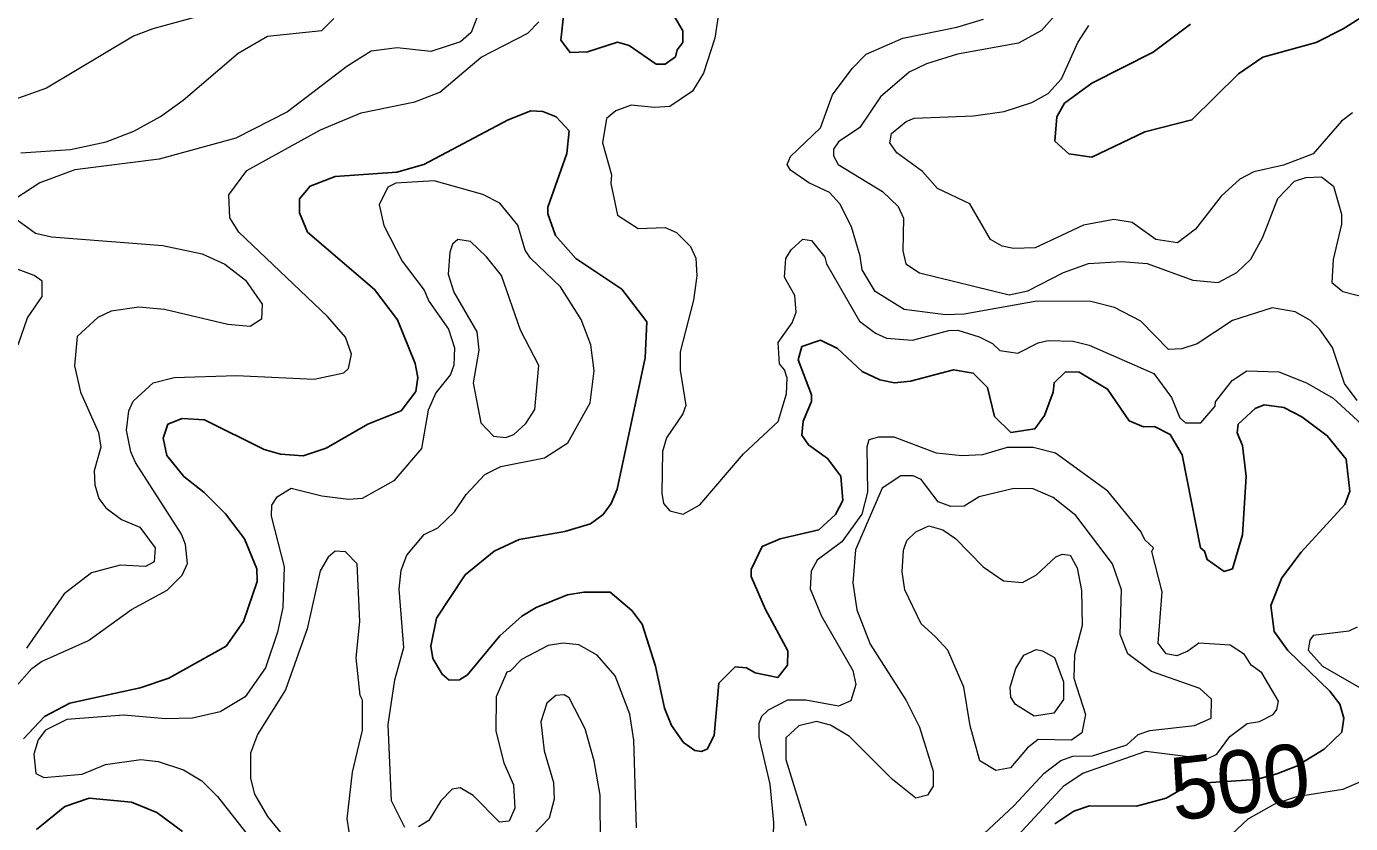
# Model space of a CAD drawing. Extents: x 763.2 to 816.8, y 7896.5 to 7952.7.
# Drawn here: x 793.698 to 797.081, y 7920.669 to 7922.705 of the extents above; entities that cross this region are included whole.
import ezdxf
from ezdxf.enums import TextEntityAlignment as Align

# ---------------------------------------------------------------- set-up
doc = ezdxf.new("R2010")
doc.units = 0
doc.header["$LTSCALE"] = 0.064
doc.layers.add('1', color=7, linetype='Continuous', lineweight=25)
doc.layers.add('2', color=7, linetype='Continuous', lineweight=13)
doc.layers.add('61', color=7, linetype='Continuous')

msp = doc.modelspace()

# ---------------------------------------------------------------- linework, layer by layer
at = {"layer": '1'}
for points in [[(795.0711, 7922.7398), (795.063, 7922.6696), (795.0868, 7922.6379), (795.1309, 7922.6404), (795.2083, 7922.6651), (795.2375, 7922.6563), (795.3068, 7922.6082), (795.3301, 7922.6081), (795.3561, 7922.6273), (795.3603, 7922.6451), (795.3747, 7922.6642), (795.3747, 7922.6938), (795.3289, 7922.7717)], [(796.6716, 7922.711), (796.5761, 7922.6389), (796.4202, 7922.5599), (796.3496, 7922.5088), (796.3306, 7922.4744), (796.3254, 7922.4115), (796.3611, 7922.3794), (796.4194, 7922.3709), (796.555, 7922.4355), (796.6756, 7922.4661), (796.7942, 7922.5839), (796.8567, 7922.6267), (796.9927, 7922.6638), (797.0617, 7922.6984), (797.1564, 7922.7585)], [(795.6692, 7921.8531), (795.7036, 7921.764), (795.7033, 7921.7466), (795.6822, 7921.6964), (795.6792, 7921.661), (795.6955, 7921.636), (795.7445, 7921.6016), (795.7787, 7921.5562), (795.7839, 7921.4942), (795.7653, 7921.4584), (795.7225, 7921.4192), (795.6239, 7921.396), (795.5771, 7921.3763), (795.5492, 7921.3175), (795.5496, 7921.2998), (795.5857, 7921.2161), (795.6435, 7921.1104), (795.6426, 7921.0734), (795.6172, 7921.0417), (795.5594, 7921.0539), (795.5379, 7921.0663), (795.5087, 7921.069), (795.4669, 7921.0274), (795.4552, 7920.8937), (795.4366, 7920.8588), (795.4218, 7920.8526), (795.4058, 7920.8554), (795.3761, 7920.876), (795.346, 7920.9191), (795.328, 7920.9638), (795.3054, 7921.071), (795.2709, 7921.1784), (795.2444, 7921.2128), (795.189, 7921.2596), (795.1217, 7921.2601), (795.0798, 7921.2534), (795.0001, 7921.2205), (794.9635, 7921.1986), (794.9072, 7921.1487), (794.8246, 7921.0484), (794.804, 7921.0363), (794.7779, 7921.0348), (794.7599, 7921.0502), (794.7362, 7921.0907), (794.7308, 7921.1219), (794.7453, 7921.1934), (794.8191, 7921.3039), (794.8927, 7921.3646), (794.9567, 7921.3943), (795.0737, 7921.4145), (795.1388, 7921.4346), (795.1713, 7921.4581), (795.1921, 7921.4865), (795.2071, 7921.523), (795.279, 7921.8584), (795.2829, 7921.9504), (795.2186, 7922.034), (795.1011, 7922.1126), (795.0497, 7922.1708), (795.0299, 7922.2263), (795.0299, 7922.2437), (795.0787, 7922.3801), (795.0845, 7922.438), (795.0509, 7922.4743), (795.0175, 7922.4876), (794.9864, 7922.489), (794.9285, 7922.4666), (794.7134, 7922.3526), (794.6444, 7922.3328), (794.4867, 7922.3213), (794.4224, 7922.2972), (794.3955, 7922.2648), (794.3956, 7922.2289), (794.4162, 7922.1795), (794.5869, 7922.0331), (794.6457, 7921.9551), (794.6912, 7921.8443), (794.6977, 7921.8082), (794.6923, 7921.7721), (794.6548, 7921.7231), (794.5696, 7921.6889), (794.4638, 7921.6281), (794.4045, 7921.6084), (794.3467, 7921.6122), (794.305, 7921.6242), (794.1529, 7921.7003), (794.0958, 7921.7036), (794.0591, 7921.689), (794.0469, 7921.6532), (794.0568, 7921.6091), (794.1001, 7921.5554), (794.1521, 7921.5146), (794.2063, 7921.4604), (794.2548, 7921.3961), (794.2865, 7921.3199)], [(795.8785, 7921.8021), (795.8329, 7921.8232), (795.7697, 7921.8823), (795.7266, 7921.9039), (795.6791, 7921.887), (795.6692, 7921.8531)], [(796.325, 7920.6681), (796.3734, 7920.7007), (796.4136, 7920.7142), (796.5336, 7920.7131), (796.61, 7920.7339), (796.6724, 7920.7703), (796.8398, 7920.7812), (796.8924, 7920.7958), (796.9429, 7920.8158), (797.0137, 7920.8589), (797.0582, 7920.9021), (797.064, 7920.9378), (797.0535, 7920.9735), (797.0281, 7921.0068), (796.9209, 7921.1111), (796.8853, 7921.1599), (796.8775, 7921.2255), (796.9054, 7921.2968), (796.9547, 7921.3621), (797.0666, 7921.4841), (797.0788, 7921.5181), (797.0698, 7921.5997), (797.0214, 7921.6593), (796.9564, 7921.7081), (796.9105, 7921.7312), (796.8605, 7921.738), (796.837, 7921.7294), (796.7937, 7921.6893), (796.7915, 7921.6667), (796.8048, 7921.6343), (796.8144, 7921.5557), (796.8047, 7921.4063), (796.7796, 7921.3194), (796.7581, 7921.3129), (796.7146, 7921.3433), (796.7073, 7921.3649), (796.6977, 7921.3729), (796.6502, 7921.6109), (796.6198, 7921.6629), (796.5799, 7921.6835), (796.5515, 7921.6826), (796.5156, 7921.6973), (796.4599, 7921.7786), (796.3873, 7921.8216), (796.3524, 7921.8227), (796.3233, 7921.7947), (796.3212, 7921.7711), (796.2986, 7921.7111), (796.2746, 7921.6775), (796.2129, 7921.6676), (796.1707, 7921.7089), (796.1536, 7921.7824), (796.1169, 7921.8196), (796.0667, 7921.8282), (795.9566, 7921.799), (795.9155, 7921.7944), (795.8785, 7921.8021)], [(794.2865, 7921.3199), (794.2873, 7921.287), (794.2526, 7921.185), (794.2078, 7921.1221), (794.0617, 7921.0405), (793.9885, 7921.0153)], [(793.9885, 7921.0153), (793.8087, 7920.9761), (793.7438, 7920.9426), (793.6905, 7920.8852)], [(793.7232, 7920.6538), (793.7956, 7920.7124), (793.858, 7920.7335), (793.9664, 7920.7236), (794.0311, 7920.6974), (794.0962, 7920.6486)]]:
    msp.add_lwpolyline(points, dxfattribs=at)
at = {"layer": '2'}
for points in [[(795.4769, 7922.8111), (795.4566, 7922.6752), (795.4276, 7922.5852), (795.3999, 7922.5392), (795.3414, 7922.5007), (795.3025, 7922.4975)], [(794.2489, 7922.7609), (794.0211, 7922.699), (793.9714, 7922.6798), (793.7492, 7922.5474), (793.5908, 7922.4911)], [(794.8486, 7922.7267), (794.8336, 7922.6893), (794.8067, 7922.6655), (794.7306, 7922.6405), (794.6449, 7922.6504), (794.5788, 7922.6417), (794.5165, 7922.6022), (794.3644, 7922.4872), (794.233, 7922.4198), (794.0371, 7922.366), (793.8215, 7922.3384), (793.7321, 7922.3054), (793.6708, 7922.2654)], [(793.683, 7922.3821), (793.8102, 7922.3907), (793.9016, 7922.4102), (793.972, 7922.437), (794.0404, 7922.4745), (794.0983, 7922.5163), (794.2388, 7922.6364), (794.3139, 7922.6799), (794.4526, 7922.6949), (794.4829, 7922.7249)], [(797.0979, 7921.7493), (797.0657, 7921.7931), (797.0343, 7921.885), (797.0027, 7921.931), (796.9783, 7921.9538), (796.9392, 7921.9758), (796.8802, 7921.9862), (796.7791, 7921.9538), (796.689, 7921.8942), (796.6494, 7921.8811), (796.6155, 7921.8796), (796.5449, 7921.9517), (796.4773, 7921.9874), (796.4175, 7922.0025), (796.2794, 7922.0028), (796.094, 7921.9701), (796.0461, 7921.9683), (795.9403, 7921.9816), (795.866, 7922.0282), (795.8327, 7922.0829), (795.8283, 7922.1178), (795.8054, 7922.1934), (795.7761, 7922.252), (795.7493, 7922.2804), (795.6971, 7922.3052), (795.6499, 7922.3377), (795.6411, 7922.3522), (795.6503, 7922.3728), (795.7265, 7922.446), (795.757, 7922.53), (795.8071, 7922.5977), (795.8431, 7922.6337), (795.9369, 7922.6749), (796.0749, 7922.7029), (796.1429, 7922.7238)], [(796.3397, 7922.7489), (796.2913, 7922.6943), (796.2327, 7922.6619), (796.0763, 7922.6342), (795.9975, 7922.6097), (795.9534, 7922.5877), (795.88, 7922.5247)], [(793.7359, 7921.0828), (793.856, 7921.1362), (793.9665, 7921.2155), (794.0574, 7921.2653), (794.0959, 7921.3036), (794.1093, 7921.3332), (794.1045, 7921.3814), (794.0942, 7921.4085), (793.9767, 7921.5913), (793.9648, 7921.6183), (793.9534, 7921.6735), (793.9597, 7921.7227), (793.9704, 7921.7479), (794.0213, 7921.7942), (794.0751, 7921.8086), (794.2343, 7921.8137), (794.4331, 7921.804), (794.5089, 7921.8198), (794.5209, 7921.8312), (794.5281, 7921.8679), (794.5128, 7921.9115), (794.467, 7921.9638), (794.2405, 7922.1793), (794.2178, 7922.2163), (794.2147, 7922.2744), (794.2612, 7922.3367), (794.4488, 7922.4406), (794.5531, 7922.4843), (794.6905, 7922.5121), (794.7536, 7922.5368), (794.8598, 7922.6268), (794.9789, 7922.6874), (795.0068, 7922.7169)], [(797.0857, 7922.484), (797.0578, 7922.4629), (796.9849, 7922.3791), (796.9099, 7922.3506), (796.8336, 7922.3333), (796.798, 7922.315), (796.75, 7922.2718), (796.6849, 7922.1872), (796.6388, 7922.1524), (796.5832, 7922.1607), (796.5227, 7922.2044), (796.4759, 7922.2115), (796.3987, 7922.1973), (796.2754, 7922.1395), (796.2196, 7922.1376), (796.191, 7922.1437), (796.161, 7922.1607), (796.1085, 7922.2517), (796.0259, 7922.2907), (795.9868, 7922.3342), (795.9212, 7922.3821), (795.9033, 7922.4072), (795.9079, 7922.4317), (795.9455, 7922.462), (795.9659, 7922.4708), (796.1173, 7922.4769), (796.1959, 7922.4875), (796.2663, 7922.5109), (796.3083, 7922.5337), (796.3422, 7922.5708), (796.3843, 7922.6641), (796.4119, 7922.7072)], [(795.88, 7922.5247), (795.8269, 7922.4466), (795.7729, 7922.41), (795.7596, 7922.3914), (795.7597, 7922.3745), (795.7717, 7922.3525)], [(795.3025, 7922.4975), (795.2428, 7922.5038), (795.204, 7922.4892), (795.1799, 7922.4695), (795.1696, 7922.4072), (795.1922, 7922.3256)], [(795.7717, 7922.3525), (795.8849, 7922.2834), (795.9251, 7922.2447), (795.9384, 7922.2149), (795.937, 7922.1317), (795.9442, 7922.0982), (795.9795, 7922.0752), (796.209, 7922.0194), (796.2564, 7922.0293), (796.3478, 7922.0766), (796.4114, 7922.0991), (796.4957, 7922.1046), (796.5608, 7922.0998), (796.6778, 7922.0568), (796.7428, 7922.0506), (796.7899, 7922.0763), (796.8264, 7922.1102), (796.8569, 7922.1665), (796.8948, 7922.265), (796.9377, 7922.3099), (796.9669, 7922.3193), (797.0067, 7922.3211), (797.0373, 7922.2966), (797.0577, 7922.2257), (797.0575, 7922.2001), (797.0362, 7922.1099), (797.0334, 7922.0507), (797.0612, 7922.0281), (797.1208, 7922.0122)], [(795.1922, 7922.3256), (795.1911, 7922.3038), (795.208, 7922.2228), (795.2604, 7922.1887), (795.3294, 7922.1916), (795.359, 7922.179), (795.394, 7922.1429), (795.4077, 7922.1129), (795.4109, 7922.0678), (795.4025, 7922.0055), (795.3683, 7921.8739), (795.3684, 7921.8272), (795.3829, 7921.7366), (795.3751, 7921.7156), (795.3331, 7921.6544), (795.3225, 7921.6189), (795.3208, 7921.513), (795.3258, 7921.4863), (795.3415, 7921.4678), (795.3756, 7921.459), (795.4184, 7921.4827), (795.5299, 7921.6136), (795.6182, 7921.6961), (795.6393, 7921.7662), (795.6411, 7921.8066), (795.6343, 7921.8279), (795.6214, 7921.8431), (795.6181, 7921.8978), (795.6544, 7921.9479), (795.6641, 7921.9748), (795.661, 7922.0177), (795.635, 7922.0643), (795.6384, 7922.1123), (795.6512, 7922.1342), (795.6814, 7922.1617), (795.7039, 7922.1583), (795.7373, 7922.1154), (795.7415, 7922.0982), (795.8262, 7921.9524), (795.8672, 7921.9215), (795.8949, 7921.909), (795.9617, 7921.904), (796.0546, 7921.9286), (796.0775, 7921.9288), (796.1319, 7921.9124), (796.1659, 7921.8949), (796.1851, 7921.8772), (796.2305, 7921.8702), (796.2829, 7921.8966), (796.3083, 7921.9025), (796.3717, 7921.901), (796.4129, 7921.8912), (796.5778, 7921.8186), (796.6234, 7921.7568), (796.6448, 7921.7052), (796.6595, 7921.6927), (796.6981, 7921.6928), (796.7351, 7921.7346), (796.736, 7921.7461), (796.7784, 7921.8006), (796.8162, 7921.8251), (796.8974, 7921.8226), (796.9684, 7921.7943), (797.0367, 7921.7555), (797.1201, 7921.679)], [(794.7399, 7922.3102), (794.6417, 7922.305), (794.621, 7922.2946), (794.5993, 7922.2493), (794.611, 7922.1961), (794.658, 7922.1054)], [(794.6649, 7920.659), (794.6308, 7920.7273), (794.6222, 7920.9221), (794.6387, 7921.0364), (794.6616, 7921.1187), (794.6503, 7921.2679), (794.6553, 7921.3165), (794.6696, 7921.3546), (794.714, 7921.4073), (794.7486, 7921.4243), (794.7914, 7921.4654), (794.8211, 7921.5096), (794.8691, 7921.5608), (794.9095, 7921.5807), (795.0218, 7921.603), (795.0814, 7921.641), (795.138, 7921.7437), (795.1479, 7921.8253), (795.1396, 7921.8917), (795.1151, 7921.9567), (795.0619, 7922.0394), (794.9856, 7922.1133), (794.972, 7922.1336), (794.9536, 7922.1975), (794.9074, 7922.2533), (794.8637, 7922.2755), (794.7399, 7922.3102)], [(793.6646, 7922.2176), (793.7209, 7922.1773), (793.762, 7922.1672), (794.0462, 7922.1458), (794.1469, 7922.124), (794.2047, 7922.0981), (794.2573, 7922.057), (794.2999, 7921.9955), (794.2984, 7921.9574), (794.269, 7921.9387), (794.212, 7921.9435), (794.0501, 7921.982), (793.9848, 7921.988), (793.9142, 7921.9776), (793.8798, 7921.9617), (793.827, 7921.9133), (793.8202, 7921.8378), (793.8358, 7921.7705), (793.8815, 7921.6674), (793.8874, 7921.6299), (793.8709, 7921.5699), (793.8728, 7921.5344), (793.8828, 7921.4988), (793.9006, 7921.4752), (793.9402, 7921.4457), (793.9875, 7921.4256), (794.027, 7921.3733), (794.024, 7921.3377), (794.002, 7921.3254), (793.9372, 7921.3288), (793.8636, 7921.3096), (793.7945, 7921.2555), (793.6978, 7921.1167)], [(793.6767, 7921.8913), (793.7003, 7921.9604), (793.7379, 7922.015), (793.7379, 7922.054), (793.7175, 7922.0688), (793.6559, 7922.0915)], [(794.658, 7922.1054), (794.7136, 7922.0313), (794.7259, 7922.0029), (794.7758, 7921.9319), (794.7913, 7921.8844), (794.7897, 7921.8399), (794.7815, 7921.8157), (794.7438, 7921.7694), (794.7243, 7921.725), (794.7068, 7921.6269), (794.6363, 7921.5439), (794.5554, 7921.4991), (794.5209, 7921.4967), (794.4522, 7921.5052), (794.3737, 7921.5246), (794.3365, 7921.5014), (794.3236, 7921.4821), (794.3231, 7921.4539), (794.3559, 7921.325), (794.3525, 7921.2205), (794.3394, 7921.158), (794.3084, 7921.0667), (794.2569, 7920.9923), (794.1927, 7920.9547), (794.1218, 7920.9378), (794.0528, 7920.9362), (793.9462, 7920.9461), (793.8011, 7920.9346), (793.7466, 7920.9079), (793.7281, 7920.8829), (793.7169, 7920.8464), (793.722, 7920.7968), (793.7418, 7920.7863), (793.8399, 7920.795), (793.8998, 7920.8196), (793.9896, 7920.8325), (794.0345, 7920.8275), (794.0989, 7920.8066), (794.1455, 7920.7784), (794.1855, 7920.7383), (794.2578, 7920.6473)], [(796.4611, 7921.5178), (796.3266, 7921.6153), (796.2696, 7921.6295), (796.2038, 7921.6297), (796.1405, 7921.6106), (796.0875, 7921.6084), (796.0231, 7921.6149), (795.9146, 7921.6557), (795.8751, 7921.656), (795.8499, 7921.649), (795.8449, 7921.6306), (795.8467, 7921.5154), (795.8324, 7921.4595), (795.7811, 7921.3886), (795.7183, 7921.3416), (795.7024, 7921.3132), (795.7004, 7921.2688), (795.7293, 7921.1988), (795.8092, 7921.0596), (795.8168, 7921.024), (795.8038, 7920.9828), (795.7724, 7920.9691), (795.6891, 7920.984), (795.6425, 7920.9841), (795.5931, 7920.9583), (795.5756, 7920.942), (795.5688, 7920.9247), (795.5688, 7920.8892), (795.5967, 7920.7695), (795.6065, 7920.6716), (795.6048, 7920.6051)], [(796.1436, 7920.6426), (796.2217, 7920.7148), (796.2979, 7920.7974), (796.3408, 7920.8299), (796.3709, 7920.8407), (796.4216, 7920.8422), (796.5096, 7920.8702), (796.5379, 7920.8963), (796.568, 7920.9066), (796.6823, 7920.9197), (796.725, 7920.9378), (796.7254, 7920.9867), (796.6955, 7921.0135), (796.572, 7921.0576), (796.5118, 7921.1028), (796.4924, 7921.1516), (796.4956, 7921.2658), (796.4724, 7921.3322), (796.379, 7921.4555), (796.3208, 7921.5019), (796.2695, 7921.5242), (796.2203, 7921.5245), (796.1323, 7921.5035), (796.0935, 7921.4792), (796.0599, 7921.4784), (796.027, 7921.4905), (795.9838, 7921.5477), (795.9632, 7921.5572), (795.9316, 7921.5574), (795.884, 7921.5252), (795.8159, 7921.3685), (795.8088, 7921.2836), (795.8192, 7921.2148), (795.8535, 7921.1275), (795.9455, 7920.9832), (795.9794, 7920.9155), (796.014, 7920.8031), (796.0142, 7920.7644), (796.0001, 7920.7415), (795.9702, 7920.734), (795.9107, 7920.7818), (795.801, 7920.8913), (795.7521, 7920.9199), (795.7165, 7920.9294), (795.6713, 7920.9183), (795.6384, 7920.8876), (795.6381, 7920.8328), (795.6903, 7920.6636)], [(796.5991, 7921.2606), (796.5734, 7921.3636), (796.5772, 7921.3733), (796.5555, 7921.3932), (796.5448, 7921.4145), (796.4611, 7921.5178)], [(794.5303, 7920.5994), (794.517, 7920.6814), (794.5304, 7920.8005), (794.5563, 7920.9075), (794.5564, 7920.9843), (794.5505, 7920.9957), (794.5401, 7921.0923), (794.5498, 7921.185), (794.543, 7921.332), (794.5127, 7921.3628), (794.4869, 7921.3649), (794.4689, 7921.3497), (794.4478, 7921.3146), (794.4146, 7921.1666), (794.3594, 7921.0108), (794.2877, 7920.8965), (794.2705, 7920.8484), (794.2705, 7920.784), (794.2804, 7920.744), (794.3134, 7920.6868), (794.3513, 7920.6414)], [(796.2092, 7920.6157), (796.349, 7920.7664), (796.3965, 7920.7977), (796.5581, 7920.854), (796.7145, 7920.8346), (796.7388, 7920.8461), (796.7728, 7920.8913), (796.8165, 7920.9245), (796.8481, 7920.9299), (796.883, 7920.9474), (796.8928, 7920.9604), (796.8964, 7920.9815), (796.8538, 7921.0543), (796.8269, 7921.0736), (796.8102, 7921.1011), (796.7734, 7921.1243), (796.6934, 7921.13), (796.6653, 7921.109), (796.6371, 7921.0975), (796.6097, 7921.1024), (796.5894, 7921.1299), (796.5991, 7921.2606)], [(797.0977, 7921.1707), (797.0765, 7921.1601), (796.9856, 7921.1496), (796.977, 7921.1376), (796.9723, 7921.1114), (797.0092, 7921.0712), (797.1234, 7921.0053)], [(795.2568, 7920.6578), (795.2499, 7920.8819), (795.2397, 7920.9483), (795.2023, 7921.0463), (795.1557, 7921.0992), (795.1094, 7921.1251), (795.0692, 7921.1301), (795.0304, 7921.1237), (794.9625, 7921.0878), (794.934, 7921.0582), (794.9249, 7921.0557), (794.8983, 7920.993), (794.8967, 7920.905), (794.9175, 7920.8242), (794.9424, 7920.7676), (794.9459, 7920.7085), (794.9312, 7920.6754), (794.9065, 7920.6722), (794.839, 7920.7406), (794.8055, 7920.7601), (794.7854, 7920.7571), (794.7566, 7920.7269), (794.7258, 7920.6771), (794.6996, 7920.6606)], [(793.5688, 7920.7652), (793.5737, 7920.8031), (793.6033, 7920.9082), (793.6661, 7921.014), (793.7113, 7921.0653), (793.7359, 7921.0828)], [(795.1646, 7920.6131), (795.1636, 7920.7417), (795.1479, 7920.8293), (795.1252, 7920.9108), (795.0842, 7920.9899), (795.0719, 7920.9979), (795.0504, 7920.9959), (795.0276, 7920.9767), (795.0119, 7920.9287), (795.0206, 7920.8551), (795.0443, 7920.7742), (795.046, 7920.7314), (795.0332, 7920.6825), (794.9928, 7920.6402)], [(797.1214, 7920.7826), (797.0609, 7920.7561), (796.9427, 7920.7374), (796.8861, 7920.7187), (796.8187, 7920.6798), (796.6544, 7920.5265), (796.5562, 7920.4636)]]:
    msp.add_lwpolyline(points, dxfattribs=at)
for points in [[(794.9597, 7921.9291), (794.9113, 7922.0685), (794.8734, 7922.1165), (794.8323, 7922.1559), (794.7998, 7922.1603), (794.7867, 7922.1488), (794.7793, 7922.1287), (794.775, 7922.0725), (794.7895, 7922.0264), (794.8487, 7921.9248), (794.8538, 7921.8784), (794.8391, 7921.795), (794.859, 7921.6923), (794.8914, 7921.6581), (794.923, 7921.6546), (794.9427, 7921.6627), (794.9738, 7921.6906), (794.9964, 7921.7264), (795.0067, 7921.8387)], [(796.0203, 7921.1463), (795.984, 7921.1788), (795.9421, 7921.2656), (795.9353, 7921.3119), (795.9387, 7921.3676), (795.9472, 7921.3917), (795.9698, 7921.4144), (796.0034, 7921.4292), (796.0388, 7921.4194), (796.0712, 7921.3968), (796.1418, 7921.3243), (796.1937, 7921.2893), (796.2428, 7921.285), (796.2787, 7921.3044), (796.328, 7921.3501), (796.3436, 7921.3567), (796.3641, 7921.3548), (796.3824, 7921.3218), (796.3937, 7921.2639), (796.3954, 7921.1752), (796.3755, 7921.0999), (796.374, 7921.0407), (796.4034, 7920.9477), (796.3941, 7920.9005), (796.3678, 7920.882), (796.2827, 7920.8836), (796.2557, 7920.8621), (796.2124, 7920.8112), (796.1745, 7920.8047), (796.134, 7920.829), (796.1093, 7920.9188), (796.0928, 7921.0174), (796.0517, 7921.1117)], [(796.2114, 7921.0173), (796.2256, 7921.0647), (796.2459, 7921.0988), (796.2774, 7921.1132), (796.2941, 7921.1105), (796.3248, 7921.0931), (796.3476, 7921.0306), (796.3476, 7920.986), (796.3225, 7920.9507), (796.2726, 7920.9431), (796.2252, 7920.9734), (796.2131, 7920.9914)]]:
    msp.add_lwpolyline(points, close=True, dxfattribs=at)

# ---------------------------------------------------------------- texts
at = {"layer": '61'}
msp.add_text('500', height=0.16, rotation=6.74, dxfattribs=at).set_placement((796.8077, 7920.6969), align=Align.CENTER)

doc.saveas('drawing.dxf')
